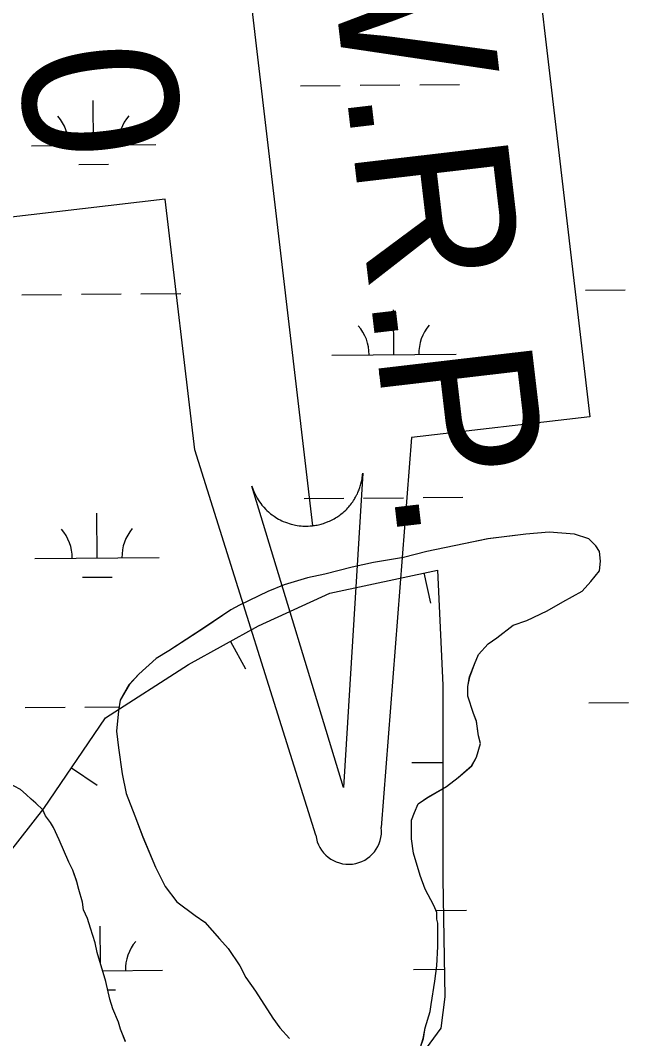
# Model space of a CAD drawing. Extents: x 3567028 to 3605064, y 510945 to 536587.
# Drawn here: x 3575826 to 3576316, y 533052 to 533872 of the extents above; entities that cross this region are included whole.
import ezdxf

# ---------------------------------------------------------------- set-up
doc = ezdxf.new("R2010")
doc.units = 0
for name, color, linetype in [('V-BORW-LINE', 7, 'Continuous'), ('V-SITE-VEGE', 7, 'Continuous'), ('V-TOPO-WATR-IDEN', 7, 'Continuous'), ('V-WETL-SWMP', 7, 'Continuous')]:
    doc.layers.add(name, color=color, linetype=linetype)

msp = doc.modelspace()

# ---------------------------------------------------------------- linework, layer by layer
at = {"layer": 'V-BORW-LINE'}
for p, q in [((3576151.213, 533426.916), (3576156.453, 533402.4720000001)), ((3575995.3740000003, 533371.674), (3576007.478, 533349.8)), ((3576166.494, 533274.0480000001), (3576141.494, 533274.05)), ((3575867.461, 533269.8960000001), (3575888.1350000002, 533255.84)), ((3576167.755, 533107.459), (3576142.758, 533107.025))]:
    msp.add_line(p, q, dxfattribs=at)
msp.add_lwpolyline([(3575787.852, 533163.935), (3575845.133, 533237.054), (3575894.785, 533310.087), (3575961.793, 533353.091), (3576018.077, 533384.238), (3576075.586, 533410.704), (3576162.234, 533429.279), (3576166.4990000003, 533336.603), (3576166.486, 533180.498), (3576168.137, 533085.444), (3576164.898, 533060.1730000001), (3576132.531, 533015.796), (3576078.791, 532967.072), (3576026.466, 532923.059), (3575978.039, 532897.8690000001), (3575922.551, 532900.475), (3575885.4620000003, 532910.917), (3575862.1950000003, 532918.579)], dxfattribs=at)
at = {"layer": 'V-SITE-VEGE'}
for p, q in [((3576202.872, 533454.3329999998), (3576183.3340000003, 533450.4089999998)), ((3576233.348, 533458.263), (3576202.872, 533454.3329999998)), ((3576252.106, 533459.84), (3576233.348, 533458.263)), ((3576272.4280000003, 533458.292), (3576252.106, 533459.8399999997)), ((3576284.1550000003, 533454.3919999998), (3576272.4280000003, 533458.292)), ((3576289.629, 533448.924), (3576284.1550000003, 533454.3919999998)), ((3576183.3340000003, 533450.409), (3576153.6380000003, 533444.136)), ((3576292.761, 533444.238), (3576289.629, 533448.924)), ((3576134.8850000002, 533439.434), (3576110.659, 533435.5059999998)), ((3576153.6380000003, 533444.136), (3576134.8850000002, 533439.434)), ((3576293.5470000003, 533436.4229999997), (3576292.761, 533444.238)), ((3576093.468, 533431.584), (3576071.5870000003, 533426.0970000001)), ((3576110.659, 533435.5059999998), (3576093.468, 533431.5839999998)), ((3576292.771, 533428.606), (3576293.5470000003, 533436.4229999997)), ((3576057.521, 533422.9599999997), (3576038.7660000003, 533417.475)), ((3576071.5870000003, 533426.0969999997), (3576057.521, 533422.9599999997)), ((3576285.744, 533420.004), (3576292.771, 533428.606)), ((3576038.7660000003, 533417.475), (3576025.485, 533411.995)), ((3576278.716, 533412.183), (3576285.744, 533420.004)), ((3576025.485, 533411.995), (3576002.828, 533401.0359999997)), ((3576263.089, 533403.573), (3576278.716, 533412.183)), ((3575995.795, 533397.122), (3575974.704, 533383.0379999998)), ((3576002.828, 533401.0359999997), (3575995.795, 533397.1219999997)), ((3576234.184, 533388.703), (3576250.591, 533396.53)), ((3576250.591, 533396.53), (3576263.089, 533403.573)), ((3576223.244, 533384.787), (3576234.184, 533388.703)), ((3575974.704, 533383.0379999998), (3575945.799, 533364.2599999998)), ((3576209.964, 533374.6169999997), (3576223.244, 533384.787)), ((3576202.934, 533369.9180000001), (3576209.964, 533374.6169999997)), ((3575945.799, 533364.2599999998), (3575935.643, 533357.9989999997)), ((3576195.125, 533361.319), (3576202.934, 533369.9180000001)), ((3575935.643, 533357.9989999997), (3575921.583, 533345.4839999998)), ((3576192.003, 533353.5), (3576195.125, 533361.319)), ((3576188.1040000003, 533343.3369999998), (3576192.003, 533353.5)), ((3575921.583, 533345.484), (3575913.774, 533336.878)), ((3576186.545, 533335.52), (3576188.1040000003, 533343.3369999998)), ((3575913.774, 533336.8779999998), (3575906.75, 533324.3689999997)), ((3576186.552, 533327.703), (3576186.545, 533335.52)), ((3575906.75, 533324.3689999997), (3575905.193, 533315.7710000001)), ((3576191.252, 533313.639), (3576186.552, 533327.703)), ((3575905.193, 533315.7710000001), (3575903.643, 533299.357)), ((3576193.6010000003, 533307.389), (3576191.252, 533313.639)), ((3576195.174, 533295.666), (3576193.6010000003, 533307.389)), ((3575903.643, 533299.357), (3575905.216, 533286.071)), ((3576193.623, 533278.469), (3576196.74, 533289.414)), ((3576196.74, 533289.414), (3576195.174, 533295.666)), ((3575905.216, 533286.071), (3575908.357, 533264.971)), ((3576189.718, 533271.432), (3576193.623, 533278.469)), ((3575908.357, 533264.971), (3575911.497, 533249.34)), ((3576178.786, 533262.046), (3576189.718, 533271.432)), ((3575826.3000000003, 533252.404), (3575816.136, 533257.868)), ((3576169.41, 533255.005), (3576178.786, 533262.046)), ((3575830.994, 533248.501), (3575826.3000000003, 533252.404)), ((3575834.906, 533244.5949999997), (3575830.994, 533248.501)), ((3575911.497, 533249.34), (3575918.542, 533231.3690000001)), ((3576154.568, 533246.395), (3576169.41, 533255.005)), ((3575838.816, 533241.4719999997), (3575834.906, 533244.5949999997)), ((3575844.29, 533236.004), (3575838.816, 533241.4719999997)), ((3576143.636, 533233.882), (3576146.757, 533240.919)), ((3576146.757, 533240.919), (3576154.568, 533246.395)), ((3575846.639, 533231.318), (3575844.29, 533236.004)), ((3576141.295, 533227.63), (3576143.636, 533233.882)), ((3575850.551, 533225.8499999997), (3575846.639, 533231.318)), ((3575852.898, 533221.942), (3575850.551, 533225.8499999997)), ((3575918.542, 533231.3690000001), (3575924.809, 533214.1799999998)), ((3576141.305, 533212.779), (3576141.295, 533227.63)), ((3575857.596, 533211.786), (3575852.898, 533221.942)), ((3575865.423, 533193.8150000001), (3575857.596, 533211.786)), ((3575924.809, 533214.1799999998), (3575934.988, 533189.959)), ((3576142.878, 533201.057), (3576141.305, 533212.779)), ((3576148.363, 533183.083), (3576142.878, 533201.057)), ((3575868.555, 533187.5650000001), (3575865.423, 533193.8150000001)), ((3575871.688, 533178.189), (3575868.555, 533187.5650000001)), ((3575934.988, 533189.959), (3575942.815, 533174.3319999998)), ((3576152.278, 533172.145), (3576148.363, 533183.083)), ((3575873.257, 533171.936), (3575871.688, 533178.189)), ((3575876.39, 533161.7779999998), (3575873.257, 533171.936)), ((3575942.815, 533174.3319999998), (3575952.203, 533161.8349999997)), ((3576159.323, 533158.8640000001), (3576152.278, 533172.145)), ((3575877.177, 533155.5279999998), (3575876.39, 533161.7779999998)), ((3575952.203, 533161.8349999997), (3575967.061, 533150.903)), ((3576161.673, 533153.3919999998), (3576159.323, 533158.8640000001)), ((3575880.308, 533148.495), (3575877.177, 533155.5279999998)), ((3575967.061, 533150.903), (3575974.881, 533145.439)), ((3576161.677, 533147.9230000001), (3576161.673, 533153.3919999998)), ((3575882.6550000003, 533140.682), (3575880.308, 533148.495)), ((3575974.881, 533145.439), (3575986.614, 533132.16)), ((3576162.461, 533144.796), (3576161.677, 533147.9230000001)), ((3576162.473, 533126.0389999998), (3576162.461, 533144.796)), ((3575886.575, 533128.961), (3575882.6550000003, 533140.682)), ((3575888.146, 533121.1460000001), (3575886.575, 533128.961)), ((3575986.614, 533132.16), (3575993.6550000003, 533124.351)), ((3576161.703, 533110.4059999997), (3576162.473, 533126.0389999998)), ((3575895.1950000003, 533097.702), (3575888.146, 533121.1460000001)), ((3575993.6550000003, 533124.351), (3576003.045, 533110.289)), ((3576003.045, 533110.289), (3576007.741, 533100.9139999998)), ((3576160.151, 533097.9009999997), (3576161.703, 533110.4059999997)), ((3576007.741, 533100.9139999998), (3576015.5640000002, 533089.977)), ((3575898.332, 533083.637), (3575895.1950000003, 533097.702)), ((3576157.038, 533079.1410000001), (3576160.151, 533097.9009999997)), ((3576015.5640000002, 533089.977), (3576029.648, 533068.105)), ((3575900.684, 533075.8239999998), (3575898.332, 533083.637)), ((3576156.2600000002, 533073.6689999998), (3576157.038, 533079.1410000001)), ((3575905.382, 533064.887), (3575900.684, 533075.8239999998)), ((3576029.648, 533068.105), (3576035.127, 533060.292)), ((3576152.362, 533060.38), (3576156.2600000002, 533073.6689999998)), ((3575906.948, 533059.415), (3575905.382, 533064.887)), ((3576035.127, 533060.292), (3576042.948, 533051.7)), ((3576150.806, 533051.7799999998), (3576152.362, 533060.38)), ((3575910.862, 533049.257), (3575906.948, 533059.415)), ((3576148.467, 533044.745), (3576150.806, 533051.7799999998))]:
    msp.add_line(p, q, dxfattribs=at)
at = {"layer": 'V-TOPO-WATR-IDEN'}
msp.add_line((3575974.143846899, 534211.0740557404), (3576061.6632527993, 533464.9897484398), dxfattribs=at)
for points in [[(3575971.5878360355, 534460.4477852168), (3576066.7472970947, 534170.1917717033), (3576210.486674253, 534187.0525347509), (3576284.8770436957, 533552.868581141), (3576141.1376665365, 533536.0078180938), (3576116.8831346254, 533221.7935401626)], [(3576064.2192636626, 533215.6160189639), (3575966.6728922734, 533526.2206372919), (3575942.9741994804, 533728.2539220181), (3575788.7020481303, 533710.1576547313), (3575766.6749733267, 533897.9402600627), (3575920.9471246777, 533916.0365273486), (3575894.7535313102, 534139.3390425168), (3575918.9239650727, 534454.2702640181)]]:
    msp.add_lwpolyline(points, dxfattribs=at)
msp.add_lwpolyline([(3576101.986501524, 533507.4768125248), (3576086.406822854, 533254.035924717), (3576012.599187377, 533496.993107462), (3576014.1553618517, 533492.7006755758), (3576016.057787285, 533488.7267515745), (3576016.92962463, 533487.1782780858), (3576017.7459775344, 533485.8453080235), (3576018.7993764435, 533484.2682924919), (3576019.8747159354, 533482.7874882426), (3576020.8545302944, 533481.5416551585), (3576022.2636863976, 533479.893098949), (3576023.8626350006, 533478.1973324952), (3576024.7940164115, 533477.2871424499), (3576026.0312404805, 533476.1515488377), (3576027.7239584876, 533474.7250402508), (3576029.08687511, 533473.6766841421), (3576030.5962144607, 533472.6032155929), (3576031.61443184, 533471.9312644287), (3576032.753304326, 533471.2221165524), (3576034.1722956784, 533470.403860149), (3576035.502992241, 533469.6945591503), (3576036.8537725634, 533469.0329225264), (3576037.9753620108, 533468.5226151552), (3576039.667626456, 533467.8209898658), (3576041.3140921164, 533467.2136711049), (3576042.646457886, 533466.7733965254), (3576044.2294396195, 533466.3081491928), (3576045.6171285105, 533465.9498782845), (3576046.856747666, 533465.6693865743), (3576047.823513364, 533465.4746910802), (3576049.3107864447, 533465.2202288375), (3576050.8443434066, 533465.0089528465), (3576052.3016810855, 533464.8551887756), (3576053.789705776, 533464.748822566), (3576055.1705751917, 533464.6933188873), (3576056.681064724, 533464.678694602), (3576057.9207890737, 533464.7063132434), (3576059.693157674, 533464.8024526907), (3576061.6632527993, 533464.9897484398), (3576062.2914180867, 533465.0679636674), (3576063.2079945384, 533465.1981332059), (3576064.2938910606, 533465.3783698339), (3576065.3417609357, 533465.5737795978), (3576066.352569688, 533465.7890066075), (3576067.334290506, 533466.0204552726), (3576068.4875289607, 533466.3218625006), (3576069.2868886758, 533466.5500434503), (3576070.4483843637, 533466.9098100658), (3576071.523214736, 533467.2745136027), (3576072.2607199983, 533467.5407474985), (3576074.1368019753, 533468.2848823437), (3576075.1252510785, 533468.7164777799), (3576075.79871309, 533469.0265490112), (3576076.900329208, 533469.5620361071), (3576077.8684718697, 533470.0637432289), (3576078.8673015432, 533470.6128482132), (3576080.0316242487, 533471.2961472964), (3576081.1026147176, 533471.9639675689), (3576081.9227618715, 533472.5041952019), (3576082.615910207, 533472.9811966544), (3576083.5432739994, 533473.6502927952), (3576084.363097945, 533474.2705275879), (3576085.293817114, 533475.0140212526), (3576086.2220067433, 533475.7919547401), (3576087.1355737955, 533476.6044198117), (3576088.2659376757, 533477.6673477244), (3576089.052781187, 533478.4528657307), (3576089.897320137, 533479.3387890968), (3576090.703041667, 533480.2337517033), (3576091.3369527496, 533480.9711249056), (3576092.009799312, 533481.788579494), (3576092.9712715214, 533483.0295435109), (3576093.00642789, 533483.0774656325), (3576093.556919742, 533483.8307285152), (3576093.952853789, 533484.3951994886), (3576094.5318613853, 533485.2529963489), (3576095.224953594, 533486.335615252), (3576095.7534919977, 533487.2116565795), (3576096.2126001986, 533488.010080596), (3576096.7782610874, 533489.0460357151), (3576097.296856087, 533490.0583465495), (3576097.6521860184, 533490.7887167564), (3576098.096540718, 533491.7515414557), (3576098.672735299, 533493.0968302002), (3576098.9921619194, 533493.9015237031), (3576099.2331015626, 533494.5384307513), (3576099.4466832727, 533495.1253098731), (3576099.690187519, 533495.8304805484), (3576099.9932703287, 533496.7616310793), (3576100.27576265, 533497.7009383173), (3576100.5373979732, 533498.6377990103), (3576100.7768612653, 533499.5705486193), (3576101.0541898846, 533500.7856321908), (3576101.2056027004, 533501.5162472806), (3576101.422715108, 533502.6910411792), (3576101.6368263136, 533504.0587994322), (3576101.768710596, 533505.084649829), (3576101.8529258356, 533505.8602425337), (3576101.920561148, 533506.5840510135), (3576101.9617514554, 533507.1084204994)], close=True, dxfattribs=at)
msp.add_arc((3576090.5511991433, 533218.7047795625), 26.512473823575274, 186.69027521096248, 6.690275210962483, dxfattribs=at)
at = {"layer": 'V-WETL-SWMP'}
for p, q in [((3576051.905855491, 533819.5059697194), (3576083.904353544, 533819.7759160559)), ((3576099.9036025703, 533819.9108892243), (3576131.902100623, 533820.1808355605)), ((3576147.9013496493, 533820.3158087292), (3576179.8998477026, 533820.5857550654)), ((3575885.241533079, 533771.668312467), (3575884.93771859, 533807.6670214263)), ((3575835.243879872, 533771.2465213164), (3575935.239186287, 533772.0901036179)), ((3575873.372323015, 533756.1366359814), (3575897.371196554, 533756.3390957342)), ((3575827.4136091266, 533651.1052209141), (3575859.41210718, 533651.3751672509)), ((3575875.411356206, 533651.510140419), (3575907.409854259, 533651.7800867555)), ((3575923.409103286, 533651.9150599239), (3575955.4076013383, 533652.1850062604)), ((3576281.3003045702, 533654.9343084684), (3576313.298802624, 533655.2042548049)), ((3576127.143787, 533602.8900174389), (3576126.8399725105, 533638.8887263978)), ((3576077.146133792, 533602.4682262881), (3576177.1414402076, 533603.3118085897)), ((3576115.274576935, 533587.3583409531), (3576139.2734504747, 533587.5608007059)), ((3576054.713396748, 533486.8429001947), (3576086.7118948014, 533487.1128465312)), ((3576102.7111438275, 533487.2478196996), (3576134.7096418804, 533487.5177660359)), ((3576150.708890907, 533487.6527392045), (3576182.70738896, 533487.9226855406)), ((3575888.049074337, 533439.0052429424), (3575887.7452598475, 533475.0039519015)), ((3576202.8430778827, 533454.3276089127), (3576183.3065343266, 533450.4046806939)), ((3576233.320373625, 533458.2574981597), (3576202.8430778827, 533454.3276089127)), ((3576252.076943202, 533459.8344304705), (3576233.320373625, 533458.2574981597)), ((3576272.398488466, 533458.2863589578), (3576252.076943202, 533459.8344304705)), ((3576284.1252367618, 533454.3873193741), (3576272.398488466, 533458.2863589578)), ((3576289.6001322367, 533448.9203029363), (3576284.1252367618, 533454.3873193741)), ((3576183.3065343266, 533450.4046806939), (3576153.6122292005, 533444.1307899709)), ((3576292.730078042, 533444.2332944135), (3576289.6001322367, 533448.9203029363)), ((3575838.051421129, 533438.5834517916), (3575938.0467275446, 533439.4270340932)), ((3576134.858670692, 533439.4268594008), (3576110.633233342, 533435.500947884)), ((3576153.6122292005, 533444.1307899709), (3576134.858670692, 533439.4268594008)), ((3576293.5170880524, 533436.4182959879), (3576292.730078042, 533444.2332944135)), ((3576093.4416366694, 533431.5800113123), (3576071.562151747, 533426.0930923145)), ((3576110.633233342, 533435.5009478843), (3576093.4416366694, 533431.5800113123)), ((3576292.741133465, 533428.6023031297), (3576293.5170880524, 533436.4182959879)), ((3575876.179864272, 533423.4735664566), (3575900.1787378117, 533423.6760262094)), ((3576057.4964814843, 533422.9561441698), (3576038.7429257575, 533417.4712140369)), ((3576071.562151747, 533426.0930923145), (3576057.4964814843, 533422.9561441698)), ((3576285.714323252, 533419.9993329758), (3576292.741133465, 533428.6023031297)), ((3576038.7429257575, 533417.4712140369), (3576025.4602461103, 533411.9902644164)), ((3576278.685510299, 533412.1783623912), (3576285.714323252, 533419.9993329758)), ((3576025.4602461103, 533411.9902644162), (3576002.803798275, 533401.031351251)), ((3576263.0608948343, 533403.569422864), (3576278.685510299, 533412.1783623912)), ((3575995.772971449, 533397.1183784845), (3575974.681499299, 533383.0344614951)), ((3576002.803798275, 533401.031351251), (3575995.772971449, 533397.1183784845)), ((3576234.154602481, 533388.6985341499), (3576250.5612030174, 533396.5264713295)), ((3576250.5612030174, 533396.5264713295), (3576263.0608948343, 533403.569422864)), ((3576223.215864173, 533384.782575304), (3576234.154602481, 533388.6985341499)), ((3575974.681499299, 533383.0344614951), (3575945.7772208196, 533364.2555749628)), ((3576209.9362011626, 533374.6116282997), (3576223.215864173, 533384.782575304)), ((3576202.906377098, 533369.9166559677), (3576209.9362011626, 533374.6116282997)), ((3575945.7772208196, 533364.2555749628), (3575935.621473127, 533357.9956146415)), ((3576195.096584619, 533361.3136886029), (3576202.906377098, 533369.9166559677)), ((3575935.621473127, 533357.9956146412), (3575921.5628361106, 533345.4796717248)), ((3576191.976683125, 533353.4957040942), (3576195.0965846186, 533361.3136886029)), ((3576188.076807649, 533343.3327236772), (3576191.976683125, 533353.4957040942)), ((3575921.5628361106, 533345.4796717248), (3575913.754043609, 533336.8767043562)), ((3576186.518870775, 533335.5157336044), (3576188.076807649, 533343.3327236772)), ((3575913.754043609, 533336.8767043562), (3575906.7292472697, 533324.3657363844)), ((3576186.524898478, 533327.699737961), (3576186.518870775, 533335.5157336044)), ((3575906.7292472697, 533324.3657363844), (3575905.172313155, 533315.7677467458)), ((3576191.2248421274, 533313.634729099), (3576186.524898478, 533327.699737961)), ((3576284.107845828, 533322.2712389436), (3576316.1063438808, 533322.5411852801)), ((3575830.221150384, 533318.4421513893), (3575862.219648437, 533318.7120977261)), ((3575878.2188974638, 533318.8470708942), (3575905.772012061, 533319.0795150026)), ((3575905.172313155, 533315.7677467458), (3575903.6214067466, 533299.3527614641)), ((3576193.573811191, 533307.3837242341), (3576191.2248421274, 533313.634729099)), ((3576195.1458173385, 533295.661725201), (3576193.5738111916, 533307.3837242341)), ((3575903.6214067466, 533299.3527614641), (3575905.195418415, 533286.0677632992)), ((3576196.7138040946, 533289.4097231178), (3576195.1458173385, 533295.661725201)), ((3575905.195418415, 533286.0677632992), (3575908.3374224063, 533264.9677639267)), ((3576193.5959136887, 533278.4657403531), (3576196.7138040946, 533289.4097231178)), ((3576189.6930271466, 533271.4287581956), (3576193.5959136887, 533278.4657403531)), ((3575908.3374224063, 533264.9677639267), (3575911.475407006, 533249.3377615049)), ((3576178.758308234, 533262.0418024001), (3576189.6930271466, 533271.4287581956)), ((3576169.38554559, 533255.0008397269), (3576178.758308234, 533262.0418023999)), ((3575830.9752331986, 533248.4970486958), (3575826.2823255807, 533252.4010632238)), ((3575834.886158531, 533244.5920369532), (3575830.975233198, 533248.4970486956)), ((3575911.4754070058, 533249.3377615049), (3575918.5223114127, 533231.3667464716)), ((3576154.5419124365, 533246.3918974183), (3576169.38554559, 533255.0008397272)), ((3575838.7960811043, 533241.4680247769), (3575834.886158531, 533244.5920369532)), ((3575844.2709765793, 533236.001008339), (3575838.7960811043, 533241.4680247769)), ((3576143.6092046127, 533233.8789433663), (3576146.730108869, 533240.9149283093)), ((3576146.730108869, 533240.9149283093), (3576154.5419124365, 533246.3918974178)), ((3575846.6189400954, 533231.3140026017), (3575844.2709765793, 533236.001008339)), ((3576141.269279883, 533227.6249552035), (3576143.6092046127, 533233.8789433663)), ((3575850.5308709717, 533225.8459917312), (3575846.6189400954, 533231.3140026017)), ((3575852.878831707, 533221.9399855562), (3575850.5308709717, 533225.8459917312)), ((3575918.5223114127, 533231.3667464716), (3575924.7882307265, 533214.1767337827)), ((3576141.2803325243, 533212.7749634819), (3576141.269279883, 533227.6249552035)), ((3575857.5757615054, 533211.7829745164), (3575852.8788317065, 533221.9399855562)), ((3575865.404648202, 533193.811956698), (3575857.5757615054, 533211.7829745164)), ((3575924.7882307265, 533214.1767337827), (3575934.966086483, 533189.9557110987)), ((3576142.852338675, 533201.0519644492), (3576141.2803325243, 533212.7749634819)), ((3576148.3372784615, 533183.0799549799), (3576142.852338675, 533201.0519644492)), ((3575868.535599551, 533187.5619490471), (3575865.404648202, 533193.811956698)), ((3575871.6685619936, 533178.1849431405), (3575868.535599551, 533187.5619490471)), ((3575934.966086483, 533189.9557110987), (3575942.7939648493, 533174.3296919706)), ((3576152.2532287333, 533172.1409471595), (3576148.3372784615, 533183.0799549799)), ((3575873.236548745, 533171.933941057), (3575871.6685619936, 533178.1849431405)), ((3575876.3705139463, 533161.7759355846), (3575873.236548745, 533171.933941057)), ((3575942.7939648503, 533174.3296919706), (3575952.1817967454, 533161.8316655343)), ((3576159.297116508, 533158.8589295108), (3576152.253228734, 533172.1409471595)), ((3575877.1565184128, 533155.5239362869), (3575876.3705139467, 533161.7759355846)), ((3575952.1817967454, 533161.8316655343), (3575967.039499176, 533150.9006187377)), ((3576161.646082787, 533153.3899242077), (3576159.297116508, 533158.8589295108)), ((3575880.288472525, 533148.4919290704), (3575877.1565184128, 533155.5239362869)), ((3575967.039499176, 533150.9006187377), (3575974.8593415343, 533145.4355939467)), ((3576160.9321137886, 533155.0522299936), (3576185.514930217, 533155.259616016)), ((3576161.6501021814, 533147.9189272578), (3576161.646082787, 533153.3899242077)), ((3575882.6384471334, 533140.6779250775), (3575880.288472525, 533148.4919290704)), ((3575890.8069822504, 533112.2231841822), (3575890.5528011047, 533142.3408823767)), ((3575974.8593415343, 533145.4355939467), (3575986.5921230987, 533132.1575595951)), ((3576162.4340955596, 533144.7929262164), (3576161.6501021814, 533147.9189272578)), ((3576162.448162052, 533126.0349366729), (3576162.4340955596, 533144.7929262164)), ((3575886.5554001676, 533128.9569176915), (3575882.6384471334, 533140.6779250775)), ((3575888.1243924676, 533121.1419164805), (3575886.5554001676, 533128.9569176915)), ((3575986.5921230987, 533132.1575595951), (3575993.6319914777, 533124.3465388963)), ((3576161.6782351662, 533110.4029481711), (3576162.448162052, 533126.0349366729)), ((3575895.1753162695, 533097.6999044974), (3575888.1243924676, 533121.1419164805)), ((3575993.6319914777, 533124.3465388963), (3576003.0218288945, 533110.285513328)), ((3576003.0218288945, 533110.285513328), (3576007.7177559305, 533100.9105018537)), ((3576160.1243149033, 533097.8969607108), (3576161.6782351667, 533110.4029481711)), ((3575892.5715300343, 533106.3566408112), (3575940.854268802, 533106.7639645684)), ((3576007.717755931, 533100.9105018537), (3576015.541617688, 533089.9734801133)), ((3575898.3122953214, 533083.6339012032), (3575895.1753162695, 533097.6999044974)), ((3576157.0124521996, 533079.1369823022), (3576160.124314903, 533097.8969607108)), ((3575896.678497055, 533090.9597428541), (3575902.986279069, 533091.0129566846)), ((3576015.5416176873, 533089.9734801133), (3576029.6263765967, 533068.1004421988)), ((3575900.6632699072, 533075.8198972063), (3575898.3122953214, 533083.6339012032)), ((3576156.2344893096, 533073.6649881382), (3576157.0124522, 533079.1369823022)), ((3575905.360202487, 533064.8818866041), (3575900.6632699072, 533075.8198972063)), ((3576029.6263765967, 533068.1004421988), (3576035.1032803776, 533060.2884270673)), ((3576152.3366249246, 533060.3750094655), (3576156.234489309, 533073.6649881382)), ((3575906.9281864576, 533059.4118840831), (3575905.360202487, 533064.8818866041)), ((3576035.1032803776, 533060.2884270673), (3576042.9251338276, 533051.6964040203)), ((3576150.7796908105, 533051.7770198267), (3576152.3366249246, 533060.3750094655)), ((3575910.84313397, 533049.2538758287), (3575906.9281864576, 533059.4118840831)), ((3576148.440768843, 533044.7410320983), (3576150.7796908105, 533051.7770198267))]:
    msp.add_line(p, q, dxfattribs=at)
for centre, radius, start, end in [((3575829.997182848, 533771.677078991), 35.24628790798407, 359.71151968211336, 41.2551780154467), ((3575940.4778693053, 533772.6091182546), 35.246287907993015, 139.7115338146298, 181.25519214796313), ((3576071.899436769, 533602.8987839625), 35.24628790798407, 359.71151968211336, 41.2551780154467), ((3576182.380123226, 533603.8308232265), 35.246287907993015, 139.7115338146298, 181.25519214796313), ((3575832.8047241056, 533439.0140094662), 35.24628790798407, 359.71151968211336, 41.2551780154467), ((3575943.2854105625, 533439.9460487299), 35.246287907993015, 139.7115338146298, 181.25519214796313), ((3575946.0929518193, 533107.2829792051), 35.246287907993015, 139.7115338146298, 181.25519214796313)]:
    msp.add_arc(centre, radius, start, end, dxfattribs=at)

# ---------------------------------------------------------------- texts
at = {"layer": 'V-TOPO-WATR-IDEN'}
for s, height, rotation, p in [('L.W.R.P.', 124.49949300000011, 276.69021080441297, (3576053.901960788, 534110.5308937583)), ('0', 124.500141, 276.6903150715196, (3575823.5928731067, 533846.5082590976))]:
    msp.add_text(s, height=height, rotation=rotation, dxfattribs=at).set_placement(p)

doc.saveas('drawing.dxf')
